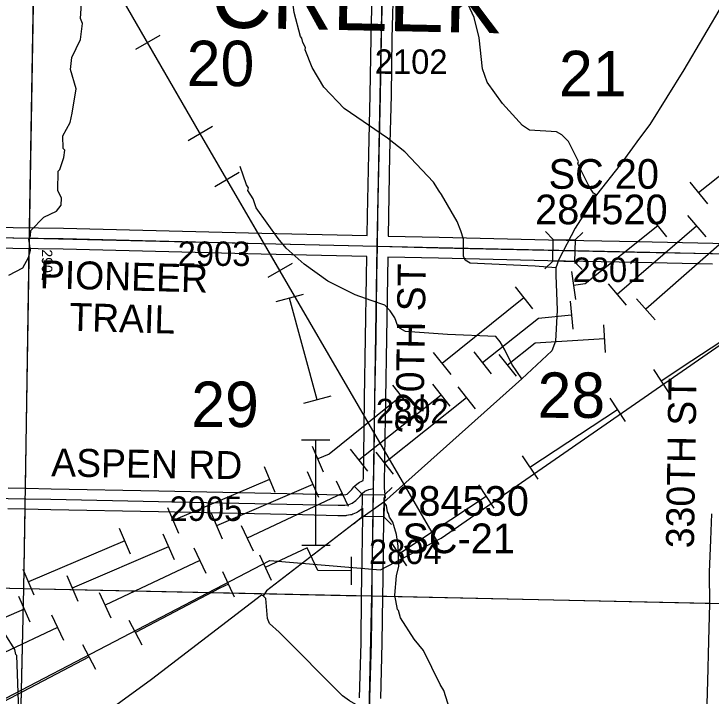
# Model space of a CAD drawing. Extents: x -132.8 to -73.3, y -60 to -26.
# Drawn here: x -109.208 to -107.212, y -55.923 to -53.969 of the extents above; entities that cross this region are included whole.
import ezdxf

# ---------------------------------------------------------------- set-up
doc = ezdxf.new("R2010")
doc.units = 0
for name, color, linetype in [('tdCoHydroRiver', 7, 'Continuous'), ('tdCoPipe', 7, 'Continuous'), ('tdCoPipe1', 7, 'Continuous'), ('tdCoPipe2', 7, 'Continuous'), ('tdCoPipe3', 7, 'Continuous'), ('tdCoPipe4', 7, 'Continuous'), ('tdCoSecRdNmbr', 7, 'Continuous'), ('tdCoSecRdTxt', 7, 'Continuous'), ('tdCoSecRteBand', 7, 'Continuous'), ('tdCoSecRteCL', 7, 'Continuous'), ('tdCoSectLine', 7, 'Continuous'), ('tdCoSectLinePart', 7, 'Continuous'), ('tdCoSectNmbr', 7, 'Continuous'), ('tdCoStrucSec', 7, 'Continuous'), ('tdCoStrucSecCoName', 7, 'Continuous'), ('tdCoStrucSecFHWANum', 7, 'Continuous'), ('tdCoSurfGravel', 7, 'Continuous'), ('tdCoTwpNameTxt', 7, 'Continuous')]:
    doc.layers.add(name, color=color, linetype=linetype)

msp = doc.modelspace()

# ---------------------------------------------------------------- linework, layer by layer
at = {"layer": 'tdCoHydroRiver'}
for points in [[(-107.1209, -53.8242), (-107.1773, -53.938), (-107.2907, -54.1294), (-107.3876, -54.2864), (-107.4169, -54.3251), (-107.4724, -54.4011), (-107.5407, -54.4878)], [(-107.6562, -54.6965), (-107.716, -54.6919), (-107.9021, -54.6827), (-107.9161, -54.6745), (-107.9206, -54.6633), (-107.921, -54.6144), (-107.9283, -54.5906), (-107.9387, -54.5635), (-107.9842, -54.4867), (-107.9903, -54.4771), (-108.0071, -54.4514), (-108.0886, -54.3643), (-108.1382, -54.3252), (-108.2625, -54.2402), (-108.321, -54.1788), (-108.3544, -54.1228), (-108.3737, -54.0719), (-108.3735, -54.0656), (-108.3811, -54.0512), (-108.3839, -54.0385), (-108.387, -54.0337), (-108.4059, -53.9654), (-108.4152, -53.8926), (-108.4213, -53.883)], [(-107.5407, -54.4878), (-107.5485, -54.4829), (-107.5607, -54.4653), (-107.5938, -54.3982), (-107.5921, -54.3919), (-107.6207, -54.3344), (-107.6392, -54.3151), (-107.6548, -54.3068), (-107.732, -54.3018), (-107.7522, -54.2887), (-107.8091, -54.2258), (-107.8535, -54.1648), (-107.8667, -54.1266), (-107.8757, -54.038), (-107.8901, -53.9793), (-107.9291, -53.8932)], [(-109.2224, -54.7173), (-109.1824, -54.6962), (-109.166, -54.6666), (-109.1607, -54.6462), (-109.1647, -54.6146), (-109.1598, -54.6052), (-109.1594, -54.5895), (-109.1222, -54.5509), (-109.0855, -54.5344), (-109.0724, -54.5174), (-109.072, -54.4969), (-109.0825, -54.4746), (-109.0812, -54.4194), (-109.0763, -54.4148), (-109.0644, -54.3803), (-109.0624, -54.3599), (-109.067, -54.355), (-109.0677, -54.3187), (-109.0463, -54.2798), (-109.0409, -54.2531), (-109.0298, -54.1839), (-109.0458, -54.1283), (-109.0418, -54.0937), (-109.0169, -54.0423), (-109.0111, -53.9966), (-109.0171, -53.9823), (-109.0145, -53.9398)], [(-107.7537, -55.0144), (-107.7827, -54.9727), (-107.8022, -54.9312), (-107.8159, -54.9088), (-107.8282, -54.8927), (-107.9669, -54.8878), (-108.0867, -54.8786), (-108.1023, -54.8704), (-108.1084, -54.8639), (-108.1173, -54.84), (-108.131, -54.8192), (-108.1464, -54.8031), (-108.1856, -54.7895), (-108.231, -54.7742), (-108.3089, -54.7345), (-108.3772, -54.6855), (-108.4282, -54.6401), (-108.4513, -54.6127), (-108.5139, -54.5245), (-108.5227, -54.499), (-108.538, -54.475), (-108.5362, -54.4671), (-108.5423, -54.4591), (-108.56, -54.4066)], [(-107.5407, -54.4878), (-107.6014, -54.5826), (-107.6477, -54.673), (-107.6562, -54.6965)], [(-107.6562, -54.6965), (-107.6567, -54.717), (-107.6528, -54.818), (-107.658, -54.9063), (-107.6681, -54.9344), (-107.7537, -55.0144)], [(-107.7537, -55.0144), (-108.1488, -55.3678)], [(-108.1488, -55.3678), (-108.2243, -55.4212), (-108.4847, -55.6217), (-108.4945, -55.6356)], [(-107.955, -55.9767), (-107.977, -55.9068), (-107.9876, -55.8892), (-108.0358, -55.7918), (-108.0619, -55.7596), (-108.1014, -55.6987), (-108.1073, -55.6781), (-108.1103, -55.6748), (-108.1173, -55.6336), (-108.1128, -55.5785), (-108.1058, -55.5503), (-108.1076, -55.4935), (-108.1131, -55.4602), (-108.1233, -55.4252), (-108.1325, -55.4108), (-108.1354, -55.3997), (-108.1384, -55.3949), (-108.1412, -55.3775), (-108.1488, -55.3678)], [(-108.4945, -55.6356), (-108.4992, -55.634), (-108.8144, -55.8757), (-109.1757, -56.1384), (-109.1916, -56.1428)], [(-108.0467, -56.5157), (-108.0642, -56.3891), (-108.0699, -56.3621), (-108.0708, -56.3353), (-108.076, -56.2878), (-108.0833, -56.1977), (-108.0933, -56.1517), (-108.1184, -56.0817), (-108.1224, -56.05), (-108.1359, -56.0197), (-108.1759, -55.9778), (-108.2476, -55.9366), (-108.2677, -55.9219), (-108.4481, -55.7393), (-108.4759, -55.715), (-108.4819, -55.7006), (-108.4868, -55.6437), (-108.4945, -55.6356)], [(-109.1916, -56.1428), (-109.1959, -56.1253), (-109.1974, -56.0558), (-109.1947, -55.9392), (-109.1994, -55.8065), (-109.2025, -55.8033), (-109.2053, -55.789), (-109.2327, -55.7458)]]:
    msp.add_lwpolyline(points, dxfattribs=at)
at = {"layer": 'tdCoPipe'}
for p, q in [((-108.7903, -54.0311), (-108.8601, -54.0715)), ((-108.6395, -54.2919), (-108.7091, -54.3324)), ((-108.563, -54.4235), (-108.6328, -54.464)), ((-108.4116, -54.6841), (-108.4812, -54.7245)), ((-108.3798, -54.7731), (-108.4576, -54.7942)), ((-108.301, -55.064), (-108.3787, -55.0851)), ((-108.3036, -55.19), (-108.3843, -55.1902)), ((-108.3028, -55.4914), (-108.3833, -55.4916))]:
    msp.add_line(p, q, dxfattribs=at)
for points in [[(-107.9908, -55.4887), (-108.6762, -54.3091), (-109.4837, -52.9125), (-109.9753, -51.983)], [(-108.6743, -54.3122), (-108.6762, -54.3091), (-108.8252, -54.0513)], [(-110.1009, -56.739), (-109.973, -56.6617), (-109.6988, -56.1724), (-108.4751, -55.5348), (-108.1586, -55.5609), (-107.9844, -55.4709), (-106.6671, -54.5571), (-105.9708, -54.1237)], [(-108.4465, -54.7043), (-108.5979, -54.4438)], [(-108.3399, -55.0746), (-108.4187, -54.7837)], [(-108.3431, -55.4915), (-108.3439, -55.1901)]]:
    msp.add_lwpolyline(points, dxfattribs=at)
at = {"layer": 'tdCoPipe1'}
for p, q in [((-107.2731, -54.4508), (-107.2229, -54.5134)), ((-107.3901, -54.5447), (-107.3399, -54.6072)), ((-107.6118, -54.7073), (-107.6007, -54.7867)), ((-107.7735, -54.7511), (-107.7233, -54.8136)), ((-108.0074, -54.939), (-107.9572, -55.0015)), ((-108.1244, -55.0329), (-108.0742, -55.0954)), ((-108.3538, -55.2068), (-108.3225, -55.2806)), ((-108.4919, -55.2655), (-108.4605, -55.3393)), ((-108.768, -55.3829), (-108.7366, -55.4567)), ((-108.906, -55.4416), (-108.8747, -55.5153)), ((-109.1821, -55.5589), (-109.1508, -55.6327))]:
    msp.add_line(p, q, dxfattribs=at)
for points in [[(-106.9833, -54.3489), (-107.1654, -54.4158), (-107.248, -54.4821)], [(-107.365, -54.576), (-107.5724, -54.7423), (-107.6062, -54.747)], [(-107.7484, -54.7824), (-107.9823, -54.9702)], [(-108.0993, -55.0642), (-108.3057, -55.2299), (-108.3382, -55.2437)], [(-108.4762, -55.3024), (-108.7523, -55.4198)], [(-108.8903, -55.4785), (-109.1664, -55.5958)]]:
    msp.add_lwpolyline(points, dxfattribs=at)
at = {"layer": 'tdCoPipe2'}
for p, q in [((-107.2798, -54.5469), (-107.2275, -54.6077)), ((-107.5073, -54.7425), (-107.455, -54.8033)), ((-107.6158, -54.7918), (-107.6076, -54.8716)), ((-107.8918, -54.9371), (-107.8422, -55.0001)), ((-108.0096, -55.03), (-107.96, -55.093)), ((-108.2451, -55.2158), (-108.1955, -55.2788)), ((-108.368, -55.28), (-108.3362, -55.3536)), ((-108.6434, -55.3989), (-108.6116, -55.4725)), ((-108.7811, -55.4584), (-108.7493, -55.532)), ((-109.0565, -55.5773), (-109.0247, -55.6509)), ((-109.1942, -55.6367), (-109.1625, -55.7103))]:
    msp.add_line(p, q, dxfattribs=at)
for points in [[(-107.2537, -54.5773), (-107.4811, -54.7729)], [(-107.6117, -54.8317), (-107.7058, -54.8414), (-107.867, -54.9686)], [(-107.9848, -55.0615), (-108.2203, -55.2473)], [(-108.3521, -55.3168), (-108.6275, -55.4357)], [(-108.7652, -55.4952), (-109.0406, -55.6141)], [(-109.1783, -55.6735), (-109.2602, -55.7089), (-109.4382, -55.8219)]]:
    msp.add_lwpolyline(points, dxfattribs=at)
at = {"layer": 'tdCoPipe3'}
for p, q in [((-107.4253, -54.7851), (-107.3723, -54.8453)), ((-107.5203, -54.8593), (-107.5151, -54.9393)), ((-107.82, -54.9442), (-107.7701, -55.0069)), ((-107.9374, -55.0376), (-107.8875, -55.1003)), ((-108.1722, -55.2243), (-108.1223, -55.2871)), ((-108.2857, -55.3064), (-108.2515, -55.3789)), ((-108.5571, -55.4343), (-108.5229, -55.5069)), ((-108.6928, -55.4983), (-108.6586, -55.5708)), ((-108.9641, -55.6262), (-108.9299, -55.6988)), ((-109.0998, -55.6902), (-109.0656, -55.7627))]:
    msp.add_line(p, q, dxfattribs=at)
for points in [[(-107.1735, -54.6171), (-107.3988, -54.8152)], [(-107.5177, -54.8993), (-107.7154, -54.9122), (-107.7951, -54.9756)], [(-107.9125, -55.069), (-108.1472, -55.2557)], [(-108.2686, -55.3427), (-108.54, -55.4706)], [(-108.6757, -55.5346), (-108.947, -55.6625)], [(-109.0827, -55.7265), (-109.2365, -55.799), (-109.3469, -55.8675)]]:
    msp.add_lwpolyline(points, dxfattribs=at)
at = {"layer": 'tdCoPipe4'}
for p, q in [((-107.3769, -54.9873), (-107.3328, -55.0542)), ((-107.5022, -55.0699), (-107.458, -55.1368)), ((-107.7526, -55.235), (-107.7085, -55.3019)), ((-107.8779, -55.3175), (-107.8338, -55.3844)), ((-108.1284, -55.4826), (-108.0842, -55.5495)), ((-108.5051, -55.5181), (-108.4712, -55.5907)), ((-108.242, -55.5236), (-108.2421, -55.6038)), ((-108.6109, -55.5657), (-108.5769, -55.6383)), ((-108.8786, -55.705), (-108.8413, -55.776)), ((-109.0114, -55.7748), (-108.9741, -55.8458))]:
    msp.add_line(p, q, dxfattribs=at)
for points in [[(-107.1044, -54.8557), (-107.2676, -54.9632), (-107.3549, -55.0208)], [(-107.4801, -55.1033), (-107.7306, -55.2684)], [(-107.8558, -55.351), (-108.1063, -55.5161)], [(-108.242, -55.5637), (-108.3382, -55.5635), (-108.3686, -55.4985), (-108.4882, -55.5544)], [(-108.5939, -55.602), (-108.6185, -55.6135), (-108.86, -55.7405)], [(-108.9928, -55.8103), (-109.2583, -55.9499)]]:
    msp.add_lwpolyline(points, dxfattribs=at)
at = {"layer": 'tdCoSecRteBand'}
for points in [[(-108.1969, -54.6041), (-108.196, -54.5467), (-108.196, -54.5466), (-108.196, -54.5465), (-108.1923, -54.3712), (-108.1923, -54.3712), (-108.1923, -54.3711), (-108.1881, -54.2013), (-108.1856, -54.038), (-108.1856, -54.0379), (-108.1856, -54.0377), (-108.1817, -53.8666)], [(-108.1217, -53.868), (-108.1256, -54.039), (-108.1281, -54.2024), (-108.1281, -54.2025), (-108.1281, -54.2027), (-108.1323, -54.3725), (-108.136, -54.5477), (-108.1369, -54.6055), (-108.1366, -54.6055), (-107.9909, -54.609), (-107.6779, -54.6162), (-107.4237, -54.6214), (-107.2072, -54.6256), (-107.2071, -54.6256), (-107.207, -54.6256), (-107.1704, -54.6266), (-107.1407, -54.6268), (-107.1407, -54.6272), (-106.8806, -54.6327), (-106.5582, -54.6388), (-106.5582, -54.6388), (-106.5582, -54.6388), (-106.1948, -54.6458)], [(-109.4983, -54.577), (-109.066, -54.5828), (-109.0658, -54.5828), (-109.0657, -54.5828), (-108.4983, -54.5969), (-108.1969, -54.6041)], [(-109.2239, -55.3267), (-109.173, -55.3277), (-109.1011, -55.329), (-109.1011, -55.329), (-109.101, -55.329), (-108.793, -55.3351), (-108.793, -55.3351), (-108.793, -55.3351), (-108.3804, -55.344), (-108.3804, -55.344), (-108.3803, -55.344), (-108.2791, -55.3465), (-108.2633, -55.3465), (-108.2578, -55.3455), (-108.2543, -55.3441), (-108.2491, -55.3401), (-108.2406, -55.331), (-108.2346, -55.3237), (-108.2329, -55.3215), (-108.2307, -55.3198), (-108.2228, -55.3131), (-108.219, -55.3098), (-108.2142, -55.308), (-108.2077, -55.3055), (-108.2076, -55.2981), (-108.2066, -55.237), (-108.2043, -55.0706), (-108.2043, -55.0705), (-108.2043, -55.0704), (-108.2011, -54.8966), (-108.1987, -54.7216), (-108.1987, -54.7216), (-108.1987, -54.7216), (-108.1978, -54.6643), (-108.1978, -54.6641), (-108.4998, -54.6569), (-108.4998, -54.6569), (-108.4998, -54.6569), (-109.067, -54.6428), (-109.4993, -54.637)], [(-107.2084, -54.6856), (-107.4249, -54.6814), (-107.4249, -54.6814), (-107.4249, -54.6814), (-107.6792, -54.6762), (-107.6792, -54.6762), (-107.6793, -54.6762), (-107.9923, -54.669), (-107.9923, -54.669), (-107.9923, -54.669), (-108.1378, -54.6655), (-108.1387, -54.7225), (-108.1412, -54.8975), (-108.1412, -54.8976), (-108.1412, -54.8977), (-108.1444, -55.0714), (-108.1466, -55.2378), (-108.1466, -55.2379), (-108.1466, -55.2379), (-108.1481, -55.327), (-108.1447, -55.3547), (-108.1486, -55.3552), (-108.1495, -55.4108), (-108.152, -55.588), (-108.1526, -55.6363), (-108.1542, -55.771), (-108.1542, -55.7712), (-108.1542, -55.7714), (-108.1587, -55.9299)], [(-108.2186, -55.9283), (-108.2142, -55.77), (-108.2126, -55.6356), (-108.212, -55.5872), (-108.212, -55.5872), (-108.212, -55.5872), (-108.2095, -55.4099), (-108.2095, -55.4098), (-108.2095, -55.4098), (-108.2091, -55.385), (-108.2107, -55.3863), (-108.2211, -55.3942), (-108.2242, -55.3965), (-108.2278, -55.398), (-108.2379, -55.4022), (-108.241, -55.4035), (-108.2442, -55.4041), (-108.2556, -55.406), (-108.2581, -55.4065), (-108.2607, -55.4065), (-108.2795, -55.4065), (-108.2798, -55.4065), (-108.2802, -55.4065), (-108.3817, -55.404), (-108.7943, -55.3951), (-109.1022, -55.389), (-109.1741, -55.3877), (-109.225, -55.3867)], [(-107.2232, -55.9483), (-107.2222, -55.9108), (-107.2215, -55.8808), (-107.2214, -55.8809), (-107.2183, -55.7649), (-107.2163, -55.6591), (-107.2168, -55.5695), (-107.2168, -55.5688), (-107.2168, -55.568), (-107.2128, -55.4755), (-107.2106, -55.4009)]]:
    msp.add_lwpolyline(points, dxfattribs=at)
at = {"layer": 'tdCoSecRteCL'}
for points in [[(-108.1673, -54.6348), (-108.166, -54.5472), (-108.1623, -54.3718), (-108.1581, -54.2019), (-108.1556, -54.0384), (-108.1517, -53.8673), (-108.1477, -53.7109), (-108.1472, -53.6476), (-108.1468, -53.6336)], [(-110.1029, -54.5917), (-110.0535, -54.5935), (-109.7479, -54.6015), (-109.4989, -54.607), (-109.0664, -54.6128), (-108.4991, -54.6269), (-108.1673, -54.6348)], [(-108.1781, -55.3286), (-108.1766, -55.2374), (-108.1744, -55.071), (-108.1711, -54.8971), (-108.1687, -54.722), (-108.1673, -54.6348)], [(-108.1673, -54.6348), (-107.9916, -54.639), (-107.6786, -54.6462), (-107.4243, -54.6514), (-107.2078, -54.6556), (-107.1709, -54.6566)], [(-109.4378, -55.3513), (-109.4245, -55.3533), (-109.3539, -55.3543), (-109.2245, -55.3567), (-109.1736, -55.3577), (-109.1016, -55.359), (-108.7936, -55.3651), (-108.3811, -55.374), (-108.2795, -55.3765), (-108.2607, -55.3765), (-108.2494, -55.3745), (-108.2393, -55.3703), (-108.2289, -55.3624), (-108.2181, -55.3508), (-108.2114, -55.3427), (-108.2035, -55.336), (-108.1919, -55.3316), (-108.182, -55.3291), (-108.1781, -55.3286)], [(-108.202, -56.466), (-108.1996, -56.4139), (-108.1955, -56.2631), (-108.1926, -56.1057), (-108.1887, -55.9292), (-108.1842, -55.7706), (-108.1826, -55.636), (-108.182, -55.5876), (-108.1795, -55.4103), (-108.1781, -55.3286)]]:
    msp.add_lwpolyline(points, dxfattribs=at)
at = {"layer": 'tdCoSectLine'}
for points in [[(-109.1633, -54.6115), (-109.1464, -53.6082)], [(-108.1677, -54.6348), (-108.1478, -53.6324)], [(-110.1033, -54.5917), (-109.1633, -54.6115)], [(-109.1795, -55.615), (-109.1633, -54.6115)], [(-109.1633, -54.6115), (-108.1677, -54.6348)], [(-108.183, -55.636), (-108.1677, -54.6348)], [(-108.1677, -54.6348), (-107.1713, -54.6566)], [(-110.1272, -55.5923), (-109.1795, -55.615)], [(-109.2021, -56.614), (-109.1795, -55.615)], [(-109.1795, -55.615), (-108.183, -55.636)], [(-108.2065, -56.6373), (-108.183, -55.636)], [(-108.183, -55.636), (-107.1867, -55.6576)]]:
    msp.add_lwpolyline(points, dxfattribs=at)
at = {"layer": 'tdCoSectLinePart'}
for points in [[(-109.1628, -54.5815), (-109.1469, -53.6382)], [(-109.1748, -55.328), (-109.1638, -54.6415)], [(-109.1795, -55.615), (-109.1758, -55.388)], [(-110.0972, -55.593), (-109.1795, -55.615)], [(-109.1966, -56.3677), (-109.1795, -55.615)], [(-109.1795, -55.615), (-108.2128, -55.6354)], [(-108.1526, -55.6366), (-107.2167, -55.6569)]]:
    msp.add_lwpolyline(points, dxfattribs=at)
at = {"layer": 'tdCoStrucSec'}
for points in [[(-107.6858, -54.5926), (-107.6641, -54.6152), (-107.6016, -54.6165)], [(-107.579, -54.5948), (-107.6016, -54.6165), (-107.6029, -54.679)], [(-107.688, -54.6994), (-107.6654, -54.6777), (-107.6641, -54.6152)], [(-107.5817, -54.7011), (-107.6029, -54.679), (-107.6654, -54.6777)], [(-108.2318, -55.3232), (-108.2101, -55.3457), (-108.1475, -55.3468)], [(-108.1255, -55.3255), (-108.1475, -55.3468), (-108.1486, -55.4093)], [(-108.2337, -55.43), (-108.2112, -55.4082), (-108.2101, -55.3457)], [(-108.1269, -55.4318), (-108.1486, -55.4093), (-108.2112, -55.4082)]]:
    msp.add_lwpolyline(points, dxfattribs=at)
at = {"layer": 'tdCoSurfGravel'}
for points in [[(-108.1673, -54.6348), (-108.166, -54.5472), (-108.1623, -54.3718), (-108.1581, -54.2019), (-108.1556, -54.0384), (-108.1517, -53.8673), (-108.1477, -53.7109), (-108.1472, -53.6476), (-108.1468, -53.6336), (-108.1443, -53.5425), (-108.1401, -53.3689), (-108.1339, -53.2014), (-108.1292, -53.0219), (-108.1243, -52.8535), (-108.1189, -52.6747), (-108.1175, -52.6338), (-108.1129, -52.4932), (-108.106, -52.3181), (-108.0994, -52.1455), (-108.0917, -51.9504), (-108.0853, -51.7783), (-108.0797, -51.6523), (-108.0808, -51.6314)], [(-112.9687, -54.5146), (-112.4819, -54.5268), (-112.0682, -54.5372), (-111.5106, -54.5483), (-111.1037, -54.5548), (-111.0798, -54.5552), (-110.5538, -54.5753), (-110.1029, -54.5917), (-110.0535, -54.5935), (-109.7479, -54.6015), (-109.4989, -54.607), (-109.0664, -54.6128), (-108.4991, -54.6269), (-108.1673, -54.6348)], [(-108.1826, -55.636), (-108.182, -55.5876), (-108.1795, -55.4103), (-108.1781, -55.3286), (-108.1766, -55.2374), (-108.1744, -55.071), (-108.1711, -54.8971), (-108.1687, -54.722), (-108.1673, -54.6348)], [(-108.1673, -54.6348), (-107.9916, -54.639), (-107.6786, -54.6462), (-107.4243, -54.6514), (-107.2078, -54.6556), (-107.1709, -54.6566)], [(-109.1736, -55.3577), (-109.1016, -55.359), (-108.7936, -55.3651), (-108.3811, -55.374), (-108.2795, -55.3765), (-108.2607, -55.3765), (-108.2494, -55.3745), (-108.2393, -55.3703), (-108.2289, -55.3624), (-108.2181, -55.3508), (-108.2114, -55.3427), (-108.2035, -55.336), (-108.1919, -55.3316), (-108.182, -55.3291), (-108.1781, -55.3286)], [(-109.4378, -55.3513), (-109.4245, -55.3533), (-109.3539, -55.3543), (-109.2245, -55.3567), (-109.1736, -55.3577)], [(-108.2055, -56.6377), (-108.2045, -56.5929), (-108.2027, -56.4878), (-108.202, -56.466), (-108.1996, -56.4139), (-108.1955, -56.2631), (-108.1926, -56.1057), (-108.1887, -55.9292), (-108.1842, -55.7706), (-108.1826, -55.636)]]:
    msp.add_lwpolyline(points, dxfattribs=at)

# ---------------------------------------------------------------- texts
at = {"layer": 'tdCoSecRdNmbr'}
for s, height, rotation, p in [('2102', 0.07, 359.9187, (-108.1749, -54.1408)), ('2903', 0.07, 359.9182, (-108.7391, -54.6908)), ('2901', 0.03, 269.9178, (-109.1277, -54.6436)), ('2801', 0.07, 359.9187, (-107.6087, -54.7368)), ('2802', 0.07, 359.9187, (-108.1717, -55.1415)), ('2905', 0.07, 359.9182, (-108.7623, -55.421)), ('2804', 0.07, 359.9187, (-108.1916, -55.5445))]:
    msp.add_text(s, height=height, rotation=rotation, dxfattribs=at).set_placement(p)
at = {"layer": 'tdCoSecRdTxt'}
for s, rotation, p in [('PIONEER', 358.4545, (-109.1345, -54.7544)), ('320TH ST', 89.1691, (-108.036, -55.1721)), ('TRAIL', 358.4545, (-109.0501, -54.8767)), ('330TH ST', 89.1246, (-107.2615, -55.4998)), ('ASPEN RD', 359.1319, (-109.1015, -55.2936))]:
    msp.add_text(s, height=0.08, rotation=rotation, dxfattribs=at).set_placement(p)
at = {"layer": 'tdCoSectNmbr'}
for s, rotation, p in [('20', 359.9182, (-108.7131, -54.1759)), ('21', 359.919, (-107.6476, -54.2048)), ('28', 359.919, (-107.7091, -55.1259)), ('29', 359.9182, (-108.7002, -55.1521))]:
    msp.add_text(s, height=0.13, rotation=rotation, dxfattribs=at).set_placement(p)
at = {"layer": 'tdCoStrucSecCoName'}
for s, p in [('SC 20', (-107.6774, -54.47)), ('SC-21', (-108.096, -55.5136))]:
    msp.add_text(s, height=0.085, dxfattribs=at).set_placement(p)
at = {"layer": 'tdCoStrucSecFHWANum'}
for s, p in [('284520', (-107.7159, -54.5717)), ('284530', (-108.1131, -55.4065))]:
    msp.add_text(s, height=0.085, dxfattribs=at).set_placement(p)
at = {"layer": 'tdCoTwpNameTxt'}
msp.add_text('CREEK', height=0.18, rotation=358.8186, dxfattribs=at).set_placement((-108.6449, -54.0077))

doc.saveas('drawing.dxf')
